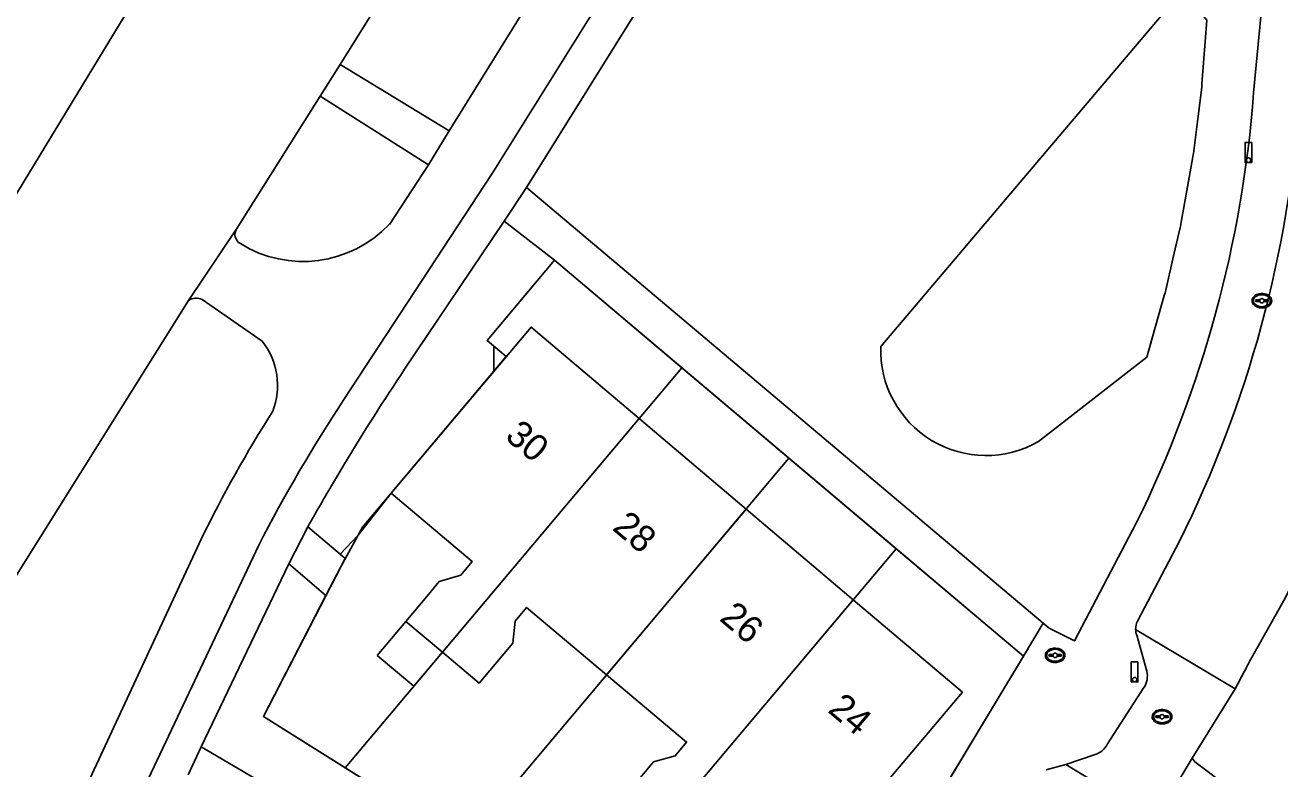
# Model space of a CAD drawing. Extents: x 194485 to 197793, y 468269 to 470822.
# Drawn here: x 195478.9 to 195535.4, y 470465.7 to 470499.2 of the extents above; entities that cross this region are included whole.
import ezdxf

# ---------------------------------------------------------------- set-up
doc = ezdxf.new("R2010")
doc.units = 0
for name, color, linetype in [('BGT grensvlak begroeid terreindeel', 7, 'Continuous'), ('BGT grensvlak onbegroeid terreindeel', 7, 'Continuous'), ('BGT grensvlak pand op maaiveld', 7, 'Continuous'), ('BGT grensvlak pand op maaiveld LR', 7, 'Continuous'), ('BGT grensvlak wegdeel', 7, 'Continuous'), ('BGT puntobject paal lichtmast', 7, 'Continuous'), ('BGT puntobject put brandkraan -put', 7, 'Continuous'), ('BGT puntobject put inspectie- rioolput', 7, 'Continuous'), ('BGT puntobject put kolk', 7, 'Continuous'), ('BGT tekst huisnummerreeks', 7, 'Continuous'), ('GEM grensvlak WOZ_BRK percelen', 7, 'Continuous')]:
    doc.layers.add(name, color=color, linetype=linetype)

msp = doc.modelspace()

# ---------------------------------------------------------------- linework, layer by layer
at = {"layer": 'BGT grensvlak begroeid terreindeel'}
msp.add_lwpolyline([(195524.517, 470480.435), (195529.391, 470484.226), (195530.178, 470487.002), (195530.212, 470487.125), (195530.241, 470487.249), (195530.569, 470488.654), (195530.891, 470490.06), (195530.92, 470490.184), (195530.942, 470490.309), (195531.198, 470491.729), (195531.448, 470493.15), (195531.47, 470493.275), (195531.487, 470493.402), (195531.67, 470494.833), (195531.847, 470496.265), (195531.863, 470496.391), (195531.873, 470496.518), (195532.093, 470499.395), (195531.596, 470500), (195530.384, 470500), (195517.417, 470484.72)], dxfattribs=at)
msp.add_arc((195522.16, 470484.554), 4.746, 178.0013, 299.775, dxfattribs=at)
at = {"layer": 'BGT grensvlak onbegroeid terreindeel'}
for points in [[(195502.736, 470488.601), (195500, 470485.34), (195499.702, 470484.984), (195500, 470484.733), (195500, 470483.584)], [(195493.091, 470475.362), (195493.9, 470476.222), (195495.386, 470478.108)], [(195495.356, 470464.475), (195489.636, 470468.066), (195492.453, 470473.517)]]:
    msp.add_lwpolyline(points, dxfattribs=at)
at = {"layer": 'BGT grensvlak pand op maaiveld'}
for p, q in [((195500, 470483.584), (195495.386, 470478.108)), ((195511.357, 470477.395), (195506.544, 470481.466)), ((195516.18, 470473.316), (195511.357, 470477.395)), ((195497.062, 470473.559), (195496.04, 470472.344)), ((195494.752, 470470.814), (195496.04, 470472.344)), ((195496.404, 470469.423), (195497.692, 470470.953)), ((195494.752, 470470.814), (195496.404, 470469.423))]:
    msp.add_line(p, q, dxfattribs=at)
for points in [[(195506.544, 470481.466), (195501.681, 470485.579), (195500, 470483.584)], [(195495.386, 470478.108), (195499.036, 470475.034), (195498.521, 470474.422), (195497.553, 470474.142), (195497.062, 470473.559)], [(195509.005, 470461.426), (195510.518, 470463.224), (195510.631, 470464.227), (195511.146, 470464.839), (195514.835, 470461.733), (195521.096, 470469.158), (195516.18, 470473.316)], [(195497.692, 470470.953), (195499.344, 470469.562), (195500.858, 470471.359), (195500.969, 470472.361), (195501.484, 470472.973), (195505.084, 470469.943)], [(195505.084, 470469.943), (195508.683, 470466.913), (195508.168, 470466.301), (195507.199, 470466.02), (195505.685, 470464.222)]]:
    msp.add_lwpolyline(points, dxfattribs=at)
at = {"layer": 'BGT grensvlak pand op maaiveld LR'}
for p, q in [((195506.544, 470481.466), (195497.692, 470470.953)), ((195511.357, 470477.395), (195505.084, 470469.943)), ((195516.18, 470473.316), (195506.125, 470461.375)), ((195496.04, 470472.344), (195497.692, 470470.953))]:
    msp.add_line(p, q, dxfattribs=at)
at = {"layer": 'BGT grensvlak wegdeel'}
for p, q in [((195501.476, 470491.873), (195508.811, 470503.607)), ((195473.106, 470482.669), (195484.128, 470500.819)), ((195501.467, 470500), (195497.995, 470494.409)), ((195534.197, 470496.131), (195534.549, 470499.863)), ((195499.938, 470492.496), (195504.363, 470499.573)), ((195492.199, 470495.982), (195493.088, 470497.407)), ((195493.088, 470497.407), (195497.995, 470494.409)), ((195492.199, 470495.982), (195488.435, 470490.024)), ((195492.199, 470495.982), (195497.065, 470492.891)), ((195497.995, 470494.409), (195497.065, 470492.891)), ((195497.065, 470492.891), (195495.305, 470490.209)), ((195499.938, 470492.496), (195493.262, 470482.323)), ((195501.476, 470491.873), (195500.478, 470490.347)), ((195524.729, 470472.261), (195501.476, 470491.873)), ((195488.435, 470490.024), (195486.273, 470486.778)), ((195495.992, 470483.692), (195500.478, 470490.347)), ((195500.478, 470490.347), (195502.736, 470488.601)), ((195523.838, 470470.782), (195502.736, 470488.601)), ((195489.58, 470484.954), (195486.885, 470486.825)), ((195492.785, 470478.594), (195493.289, 470479.438)), ((195490.779, 470474.927), (195491.63, 470476.592)), ((195493.091, 470475.362), (195491.63, 470476.592)), ((195476.829, 470454.539), (195486.856, 470476.078)), ((195530.845, 470475.922), (195528.975, 470472.357)), ((195489.426, 470475.769), (195478.691, 470453.092)), ((195493.319, 470475.169), (195493.091, 470475.362)), ((195486.843, 470466.708), (195490.779, 470474.927)), ((195492.453, 470473.517), (195490.779, 470474.927)), ((195523.838, 470470.782), (195524.729, 470472.261)), ((195524.991, 470472.04), (195524.729, 470472.261)), ((195528.89, 470471.98), (195533.362, 470469.312)), ((195529.397, 470470.103), (195528.94, 470471.73)), ((195517.152, 470459.68), (195523.838, 470470.782)), ((195527.627, 470466.831), (195529.264, 470469.367)), ((195533.362, 470469.312), (195531.433, 470466.191)), ((195486.843, 470466.708), (195486.25, 470465.447)), ((195525.749, 470465.911), (195527.064, 470466.36)), ((195525.749, 470465.911), (195524.864, 470465.66)), ((195529.835, 470463.427), (195525.749, 470465.911)), ((195531.433, 470466.191), (195529.965, 470463.773))]:
    msp.add_line(p, q, dxfattribs=at)
for points in [[(195499.99, 470508.638), (195494.707, 470500), (195493.088, 470497.407)], [(195462.245, 470447.493), (195467.168, 470456.274), (195471.62, 470463.438), (195486.273, 470486.778)], [(195524.991, 470472.04), (195526.139, 470471.469), (195528.916, 470476.769)], [(195536.695, 470475.502), (195535.553, 470473.283), (195534.078, 470470.652), (195533.362, 470469.312)], [(195492.453, 470473.517), (195493.118, 470474.805), (195493.319, 470475.169)], [(195495.356, 470464.475), (195494.105, 470462.42), (195486.843, 470466.708)], [(195531.433, 470466.191), (195531.557, 470466.027), (195534.282, 470463.974)]]:
    msp.add_lwpolyline(points, dxfattribs=at)
for centre, radius, start, end in [((195481.641, 470500.065), 52.703, 333.7676, 355.7196), ((195483.59, 470499.474), 52.799, 333.5085, 356.0756), ((195488.846, 470489.762), 0.488, 147.5549, 240.044), ((195491.421, 470493.882), 5.345, 238.179, 316.5968), ((195486.618, 470486.289), 0.598, 63.5302, 125.2529), ((195487.063, 470482.961), 3.211, 338.7319, 38.3758), ((195582.986, 470425.43), 104.701, 146.18885, 148.94723), ((195550.377, 470444.495), 68.506, 146.4826, 152.83725), ((195539.68, 470450.279), 58.788, 147.58013, 153.96921), ((195586.561, 470423.158), 108.936, 149.41053, 150.62619), ((195529.675, 470472.001), 0.786, 153.0558, 181.5328), ((195529.691, 470472.01), 0.802, 182.1621, 200.4578), ((195528.422, 470469.899), 0.996, 327.7096, 11.8041), ((195526.799, 470467.248), 0.927, 286.5945, 333.2365)]:
    msp.add_arc(centre, radius, start, end, dxfattribs=at)
at = {"layer": 'BGT puntobject paal lichtmast'}
for points in [[(195534.117, 470493.894), (195533.817, 470493.894), (195533.817, 470492.994), (195533.967, 470492.994)], [(195533.967, 470492.994), (195534.117, 470492.994), (195534.117, 470493.894)], [(195528.995, 470470.525), (195528.695, 470470.525), (195528.695, 470469.625), (195528.845, 470469.625)], [(195528.845, 470469.625), (195528.995, 470469.625), (195528.995, 470470.525)]]:
    msp.add_lwpolyline(points, dxfattribs=at)
for centre, start, end in [((195533.967, 470493.094), 0, 180), ((195533.967, 470493.094), 0, 180), ((195533.967, 470493.094), 180, 0), ((195533.967, 470493.094), 180, 270), ((195533.967, 470493.094), 270, 0), ((195528.845, 470469.725), 0, 180), ((195528.845, 470469.725), 0, 180), ((195528.845, 470469.725), 180, 0), ((195528.845, 470469.725), 180, 270), ((195528.845, 470469.725), 270, 0)]:
    msp.add_arc(centre, 0.1, start, end, dxfattribs=at)
at = {"layer": 'BGT puntobject put brandkraan -put'}
for p, q in [((195525.174, 470470.856), (195525.017, 470470.856)), ((195525.517, 470470.856), (195525.36, 470470.856)), ((195525.017, 470470.781), (195525.174, 470470.781)), ((195525.36, 470470.781), (195525.517, 470470.781))]:
    msp.add_line(p, q, dxfattribs=at)
for centre, radius, start, end in [((195525.017, 470470.819), 0.0375, 90, 270), ((195525.267, 470470.819), 0.1, 0, 180), ((195525.267, 470470.819), 0.1, 157.9757, 180), ((195525.267, 470470.819), 0.1, 180, 202.0243), ((195525.267, 470470.819), 0.1, 180, 0), ((195525.267, 470470.819), 0.1, 0, 22.0243), ((195525.267, 470470.819), 0.1, 337.9757, 0), ((195525.517, 470470.819), 0.0375, 270, 90)]:
    msp.add_arc(centre, radius, start, end, dxfattribs=at)
msp.add_ellipse((195525.267, 470470.819), major_axis=(0.392, 0), ratio=0.689655, dxfattribs=at)
msp.add_open_spline([(195525.709, 470470.819), (195525.709, 470470.862), (195525.697, 470470.906), (195525.631, 470471.02), (195525.55, 470471.077), (195525.358, 470471.142), (195525.248, 470471.148), (195525.045, 470471.107), (195524.954, 470471.06), (195524.851, 470470.943), (195524.826, 470470.883), (195524.824, 470470.761), (195524.848, 470470.7), (195524.932, 470470.601), (195524.991, 470470.562), (195525.17, 470470.494), (195525.304, 470470.487), (195525.537, 470470.549), (195525.637, 470470.618), (195525.7, 470470.743), (195525.709, 470470.781), (195525.709, 470470.819)], degree=3, dxfattribs=at)
at = {"layer": 'BGT puntobject put inspectie- rioolput'}
for p, q in [((195529.986, 470468.092), (195529.829, 470468.092)), ((195529.829, 470468.017), (195529.986, 470468.017)), ((195530.329, 470468.092), (195530.172, 470468.092)), ((195530.172, 470468.017), (195530.329, 470468.017))]:
    msp.add_line(p, q, dxfattribs=at)
for centre, radius, start, end in [((195529.829, 470468.054), 0.0375, 90, 270), ((195530.079, 470468.054), 0.1, 0, 180), ((195530.079, 470468.054), 0.1, 157.9757, 180), ((195530.079, 470468.054), 0.1, 180, 202.0243), ((195530.079, 470468.054), 0.1, 180, 0), ((195530.079, 470468.054), 0.1, 0, 22.0243), ((195530.079, 470468.054), 0.1, 337.9757, 0), ((195530.329, 470468.054), 0.0375, 270, 90)]:
    msp.add_arc(centre, radius, start, end, dxfattribs=at)
msp.add_ellipse((195530.079, 470468.054), major_axis=(0.392, 0), ratio=0.689655, dxfattribs=at)
msp.add_open_spline([(195530.521, 470468.054), (195530.521, 470468.097), (195530.509, 470468.141), (195530.443, 470468.255), (195530.362, 470468.312), (195530.17, 470468.377), (195530.06, 470468.383), (195529.857, 470468.342), (195529.766, 470468.295), (195529.663, 470468.178), (195529.638, 470468.118), (195529.636, 470467.996), (195529.66, 470467.935), (195529.744, 470467.836), (195529.803, 470467.797), (195529.982, 470467.729), (195530.116, 470467.722), (195530.349, 470467.784), (195530.449, 470467.853), (195530.512, 470467.978), (195530.521, 470468.016), (195530.521, 470468.054)], degree=3, dxfattribs=at)
at = {"layer": 'BGT puntobject put kolk'}
for p, q in [((195534.478, 470486.808), (195534.321, 470486.808)), ((195534.321, 470486.734), (195534.478, 470486.734)), ((195534.821, 470486.808), (195534.664, 470486.808)), ((195534.664, 470486.734), (195534.821, 470486.734))]:
    msp.add_line(p, q, dxfattribs=at)
for centre, radius, start, end in [((195534.321, 470486.771), 0.0375, 90, 270), ((195534.571, 470486.771), 0.1, 0, 180), ((195534.571, 470486.771), 0.1, 157.9757, 180), ((195534.571, 470486.771), 0.1, 180, 202.0243), ((195534.571, 470486.771), 0.1, 180, 0), ((195534.571, 470486.771), 0.1, 0, 22.0243), ((195534.571, 470486.771), 0.1, 337.9757, 0), ((195534.821, 470486.771), 0.0375, 270, 90)]:
    msp.add_arc(centre, radius, start, end, dxfattribs=at)
msp.add_ellipse((195534.571, 470486.771), major_axis=(0.392, 0), ratio=0.689655, dxfattribs=at)
msp.add_open_spline([(195535.013, 470486.771), (195535.013, 470486.814), (195535.001, 470486.858), (195534.935, 470486.972), (195534.854, 470487.029), (195534.662, 470487.094), (195534.552, 470487.1), (195534.349, 470487.059), (195534.258, 470487.012), (195534.155, 470486.895), (195534.13, 470486.835), (195534.128, 470486.713), (195534.152, 470486.652), (195534.236, 470486.553), (195534.295, 470486.514), (195534.474, 470486.446), (195534.608, 470486.439), (195534.841, 470486.501), (195534.941, 470486.57), (195535.004, 470486.695), (195535.013, 470486.733), (195535.013, 470486.771)], degree=3, dxfattribs=at)
at = {"layer": 'GEM grensvlak WOZ_BRK percelen'}
for p, q in [((195493.316, 470465.756), (195508.473, 470483.757)), ((195513.289, 470479.69), (195508.473, 470483.757)), ((195498.743, 470462.41), (195513.289, 470479.69)), ((195518.115, 470475.614), (195513.289, 470479.69)), ((195504.221, 470459.114), (195518.115, 470475.614))]:
    msp.add_line(p, q, dxfattribs=at)
for points in [[(195508.473, 470483.757), (195502.736, 470488.601), (195499.702, 470484.984), (195500.566, 470484.256), (195494.096, 470476.577), (195493.118, 470474.805), (195489.636, 470468.066), (195493.316, 470465.756)], [(195518.115, 470475.614), (195523.838, 470470.782), (195517.152, 470459.68), (195516.638, 470459.989), (195510.913, 470455.033), (195504.221, 470459.114)], [(195493.316, 470465.756), (195496.472, 470463.774), (195498.743, 470462.41)]]:
    msp.add_lwpolyline(points, dxfattribs=at)

# ---------------------------------------------------------------- texts
at = {"layer": 'BGT tekst huisnummerreeks'}
for s, p in [('30', (195500.461, 470480.585)), ('28', (195505.296, 470476.495)), ('26', (195510.115, 470472.42)), ('24', (195514.987, 470468.3))]:
    msp.add_text(s, height=1.2, rotation=319.8, dxfattribs=at).set_placement(p)

doc.saveas('drawing.dxf')
